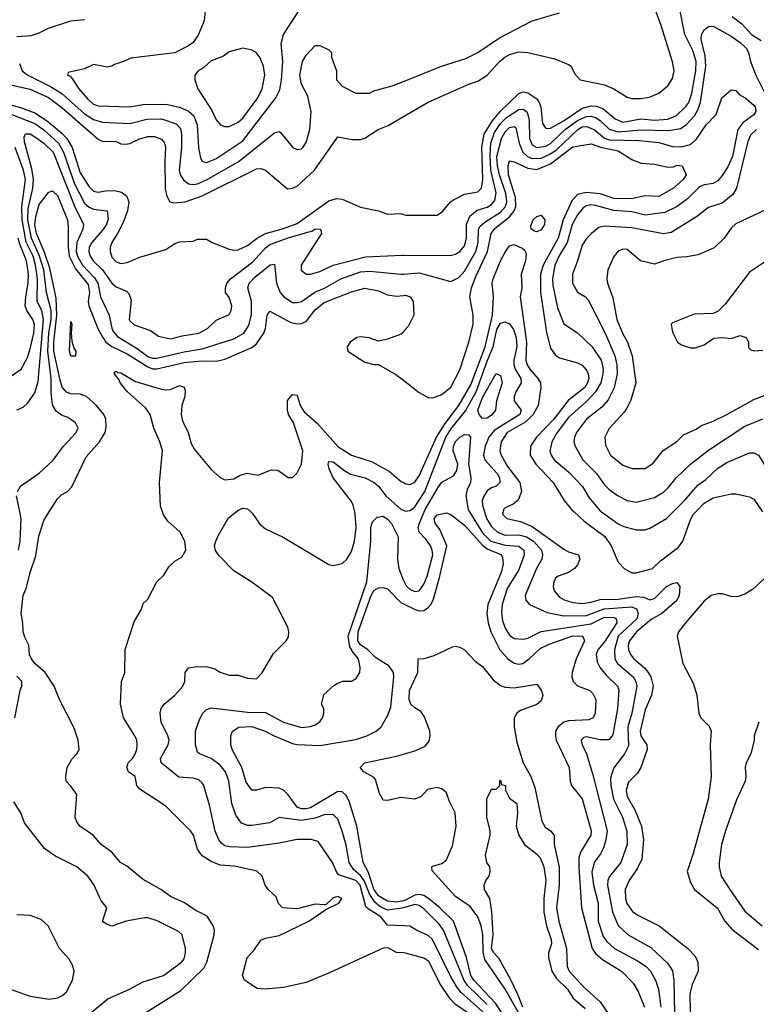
# Model space of a CAD drawing. Header units: inches. Extents: x 1793402 to 1900366, y 320852 to 470679.
# Tile 562 of 604: x 1868303 to 1871561, y 427823 to 432175. Entities that reach past the tile are written whole.
import ezdxf

# ---------------------------------------------------------------- set-up
doc = ezdxf.new("R2010")
doc.units = ezdxf.units.IN
doc.header["$MEASUREMENT"] = 0
for name, color, linetype in [('B8462', 7, 'Continuous'), ('B8463', 7, 'Continuous'), ('B8472', 7, 'Continuous'), ('B8473', 7, 'Continuous')]:
    doc.layers.add(name, color=color, linetype=linetype)

msp = doc.modelspace()

# ---------------------------------------------------------------- linework, layer by layer
at = {"layer": 'B8462', "color": 4}
for points, elevation in [([(1868298.3, 429830), (1868305.1, 429870), (1868309.6, 429969.6), (1868303.4, 430000)], 348), ([(1868850, 427778.8), (1869015.6, 427884.4), (1869117, 427983), (1869131.5, 428010), (1869162.7, 428130), (1869164, 428150), (1869159, 428170), (1869131.9, 428211.9), (1869078.9, 428238.9), (1869031.5, 428271.5), (1868970, 428299.3), (1868930, 428329.2), (1868850, 428374), (1868775.5, 428435.5), (1868748.7, 428450), (1868710, 428495.3), (1868664, 428530), (1868630, 428569), (1868568.7, 428610), (1868555.3, 428630), (1868548.7, 428650), (1868555.3, 428750), (1868530, 428788), (1868508.7, 428810), (1868508, 428830), (1868512.7, 428870), (1868533.4, 428906.6), (1868556, 428930), (1868566, 428950), (1868562, 428990), (1868543.9, 429043.9), (1868479.3, 429170), (1868456, 429230), (1868416, 429290), (1868369.7, 429329.7), (1868355.1, 429350), (1868347, 429370), (1868344, 429410), (1868325.6, 429445.6), (1868319, 429470), (1868317.2, 429510), (1868309.2, 429550), (1868319.3, 429630), (1868334, 429666), (1868350, 429732), (1868374.8, 429805.2), (1868387.5, 429892.5), (1868410, 429962), (1868433.8, 430000)], 344), ([(1870000, 428050.1), (1869970, 428052.3), (1869932.5, 428072.5), (1869910, 428071.1), (1869676.5, 427963.5), (1869570, 427919.8), (1869470, 427897), (1869389.4, 427889.4), (1869353.2, 427893.2), (1869298, 427930), (1869289, 427950), (1869309.2, 428030), (1869338.9, 428061.1), (1869370, 428106), (1869390, 428114.8), (1869450, 428127.3), (1869582, 428190), (1869657.2, 428242.8), (1869715.3, 428270), (1869728, 428290), (1869710, 428299), (1869690, 428293.2), (1869656.9, 428263.1), (1869650, 428262), (1869610, 428265.2), (1869530, 428245.2), (1869466, 428250), (1869448.4, 428268.4), (1869438, 428298), (1869402, 428330), (1869389.4, 428349.4), (1869375.3, 428390), (1869352.1, 428412.1), (1869253.1, 428433.1), (1869190, 428438.4), (1869150, 428454), (1869110, 428479.3), (1869090, 428508.7), (1869072.3, 428570), (1869059, 428590), (1868950, 428699), (1868834.2, 428774.2), (1868821.2, 428790), (1868813.2, 428830), (1868784, 428850), (1868777.2, 428870), (1868782.7, 428890), (1868802.7, 428910), (1868813.2, 428930), (1868821.2, 428950), (1868822.7, 428970), (1868821.2, 428990), (1868812.7, 429010), (1868762.7, 429090), (1868749.2, 429150), (1868754, 429250), (1868768.7, 429290), (1868769.1, 429390.9), (1868810, 429514), (1868842, 429570), (1868850, 429594), (1868870, 429614), (1868909.1, 429690.9), (1868940.4, 429719.6), (1868963.1, 429756.9), (1868990, 429782), (1869020.4, 429799.6), (1869038, 429830), (1869034, 429870), (1869012.7, 429910), (1868958, 429958), (1868938, 429990), (1868934.4, 430000)], 336), ([(1870000, 428170.1), (1869930, 428172.7), (1869900.5, 428210), (1869844.7, 428244.7), (1869834.6, 428254.6), (1869808.7, 428350), (1869790, 428369.8), (1869715.1, 428395.1), (1869705.8, 428405.8), (1869687, 428450), (1869622.7, 428542.7), (1869592.1, 428552.1), (1869530, 428552), (1869450, 428535.8), (1869310, 428516.2), (1869230, 428518.4), (1869210, 428523.7), (1869195.3, 428535.3), (1869183.7, 428550), (1869167.7, 428587.7), (1869142.9, 428702.9), (1869117.2, 428790), (1869110, 428802), (1869094.8, 428814.8), (1869070, 428822.7), (1869007.2, 428827.2), (1868929, 428890), (1868926, 428910), (1868959.3, 428970), (1868964, 428990), (1868959, 429010), (1868929, 429070), (1868924, 429110), (1868929, 429130), (1868942, 429150), (1868988.7, 429190), (1869024, 429230), (1869033.2, 429250), (1869035.3, 429290), (1869049.1, 429310.9), (1869090, 429316), (1869134.4, 429314.4), (1869166.4, 429306.4), (1869190, 429291.3), (1869230, 429278), (1869270, 429278), (1869310, 429264.7), (1869350, 429262), (1869373.6, 429286.4), (1869426.3, 429373.7), (1869482, 429430), (1869492.5, 429447.5), (1869494, 429470), (1869489, 429490), (1869421.2, 429621.2), (1869330, 429689.5), (1869250, 429738.4), (1869184.8, 429804.8), (1869168.7, 429828.7), (1869165.4, 429850), (1869171, 429870), (1869182.5, 429897.5), (1869226.9, 429973.1), (1869260.7, 430000)], 332), ([(1870000, 428249.6), (1869992.5, 428247.5), (1869930, 428239.8), (1869896, 428256), (1869873.9, 428273.9), (1869850, 428311.1), (1869826.8, 428370), (1869810, 428392.3), (1869779.6, 428419.6), (1869759.7, 428450), (1869746.7, 428526.7), (1869730, 428588.7), (1869710, 428642), (1869690, 428662.7), (1869650, 428660.7), (1869610, 428645.6), (1869550, 428635.4), (1869450, 428649), (1869410, 428625.2), (1869330, 428612.7), (1869310, 428612.7), (1869283.9, 428623.9), (1869259.1, 428659.1), (1869242, 428710), (1869227.8, 428810), (1869213.6, 428850), (1869190, 428879.5), (1869150, 428909.4), (1869098, 428930), (1869090, 428938), (1869081.2, 428970), (1869081.2, 429030), (1869098, 429082), (1869113.2, 429110), (1869130, 429126.8), (1869150, 429134), (1869310, 429114.9), (1869390, 429113.4), (1869470, 429070.8), (1869550, 429047.3), (1869590, 429051.3), (1869610, 429058), (1869630, 429072), (1869642, 429090), (1869648, 429110), (1869648, 429130), (1869638, 429150), (1869648.9, 429191.1), (1869688, 429230), (1869710, 429242), (1869731.6, 429251.6), (1869770, 429252), (1869790, 429262), (1869808, 429290), (1869808.7, 429311.3), (1869800.9, 429350), (1869777.5, 429377.5), (1869763.5, 429403.5), (1869755.8, 429450), (1869838.3, 429690), (1869855.4, 429870), (1869856.4, 429930), (1869864.1, 429955.9), (1869883.8, 429976.2), (1869910, 429980.4), (1869930, 429968), (1869947.7, 429947.7), (1869976.4, 429890), (1869973.7, 429790), (1869980.3, 429750), (1869998.7, 429698.7), (1870000, 429696.1)], 328), ([(1869325, 430000), (1869333.1, 429993.1), (1869365.5, 429945.5), (1869390, 429924.9), (1869468.4, 429888.4), (1869670, 429767.3), (1869690, 429762.8), (1869730, 429771.3), (1869750, 429791.3), (1869770, 429824.7), (1869783.7, 429870), (1869791.6, 429930), (1869787.3, 429990), (1869785.1, 430000)], 332), ([(1870000, 428281), (1869970, 428275), (1869930, 428279.3), (1869890, 428302), (1869870, 428331.6), (1869845.1, 428405.1), (1869822.6, 428450), (1869794.7, 428610), (1869760.4, 428720.4), (1869746.7, 428746.7), (1869730, 428762), (1869710, 428763.6), (1869590, 428692), (1869570, 428686.4), (1869550, 428687.3), (1869530, 428695.1), (1869490, 428749.5), (1869470, 428769.5), (1869450, 428778.4), (1869390, 428782), (1869350, 428769.2), (1869330, 428769), (1869304.7, 428804.7), (1869285.1, 428870), (1869242.7, 428950), (1869237.2, 428970), (1869237.2, 429010), (1869244, 429030), (1869271.8, 429048.2), (1869330, 429051.7), (1869389.4, 429030.6), (1869429.1, 429009.1), (1869510, 428976.5), (1869530, 428971.6), (1869630, 428967.1), (1869790, 428993), (1869839, 429010), (1869879, 429030), (1869901.2, 429050), (1869930, 429098), (1869944, 429136), (1869958.3, 429270), (1869956.3, 429290), (1869937.3, 429317.3), (1869876.2, 429356.2), (1869842.4, 429390), (1869810, 429411.3), (1869798.8, 429430), (1869799.8, 429470), (1869858, 429630), (1869870, 429652.2), (1869890, 429663.7), (1869910, 429665.7), (1869930, 429660.3), (1869990, 429597.6), (1870000, 429592.8)], 324), ([(1868282, 429090), (1868305.2, 429210), (1868312.7, 429230), (1868312.3, 429250), (1868290, 429273.2)], 348), ([(1870000, 428735.9), (1869990, 428737.2), (1869930, 428723.7), (1869910, 428726), (1869894.2, 428754.2), (1869877.2, 428817.2), (1869867.5, 428827.5), (1869825.2, 428850), (1869809, 428870), (1869828.7, 428890), (1869970, 428920.4), (1870000, 428928.8)], 316), ([(1868610, 427778.8), (1868692.3, 427847.7), (1868789.4, 427890.6), (1868850, 427922.8), (1868939, 427950), (1869019, 428010), (1869030, 428024.7), (1869037.2, 428050), (1869037.2, 428070), (1869021.2, 428130), (1869004.8, 428144.8), (1868911.9, 428191.9), (1868870, 428205.2), (1868855.3, 428204.7), (1868774, 428190), (1868710, 428169), (1868690, 428175.3), (1868669.3, 428189.3), (1868688.7, 428250), (1868662.7, 428282.7), (1868633.2, 428350), (1868604, 428390), (1868555.3, 428430), (1868458.6, 428478.6), (1868412.3, 428512.3), (1868324.7, 428624.7), (1868308.7, 428670), (1868278, 428718)], 348), ([(1868250, 427894.8), (1868350, 427858.8), (1868433.6, 427846.4), (1868470, 427851.3), (1868490, 427861), (1868510, 427878), (1868537.2, 427930), (1868544, 427970), (1868536.5, 427996.5), (1868522, 428022), (1868479, 428070), (1868428.7, 428170), (1868397.5, 428197.5), (1868350, 428215.3), (1868290, 428219)], 352)]:
    msp.add_lwpolyline(points, dxfattribs=dict(at, elevation=elevation))
at = {"layer": 'B8463', "color": 4}
for points, elevation in [([(1869124.7, 432230), (1869118.8, 432170), (1869093.2, 432106.8), (1869070, 432074), (1869050, 432059.3), (1868990, 432029.5), (1868794, 432006), (1868762, 431990), (1868722, 431978), (1868710, 431969.3), (1868690, 431966), (1868630, 431978), (1868590, 431958), (1868518, 431942), (1868514, 431930), (1868526, 431926), (1868536, 431916), (1868564.9, 431870), (1868604, 431824), (1868630, 431802.4), (1868650, 431794), (1868789.6, 431790.4), (1868850, 431800.3), (1868950, 431801.3), (1869010, 431788.4), (1869050, 431770.5), (1869072.7, 431750), (1869088.4, 431710), (1869093.4, 431610), (1869103, 431563), (1869110.7, 431550.7), (1869130, 431544), (1869170, 431560.5), (1869290, 431640.5), (1869436.2, 431830), (1869454, 431866), (1869461.3, 431910), (1869466.3, 431990), (1869459.5, 432070), (1869469.4, 432110), (1869590, 432296)], 372), ([(1868290, 432100.5), (1868353.8, 432106.2), (1868390, 432117.3), (1868430, 432137.3), (1868529.5, 432170.5), (1868590, 432176)], 372), ([(1868302, 431982), (1868314.8, 431950), (1868338.8, 431930), (1868439.7, 431879.7), (1868489.2, 431849.2), (1868590, 431759.5), (1868630, 431734.9), (1868670, 431723.1), (1868790, 431717), (1868864.9, 431735.1), (1868930, 431737), (1868995.6, 431715.6), (1869014.4, 431694.4), (1869019.5, 431670), (1869018.9, 431610), (1869008.7, 431510), (1869013, 431490), (1869027, 431467), (1869050, 431450.5), (1869070, 431446.7), (1869090, 431450.3), (1869130, 431467.2), (1869270, 431546.7), (1869430, 431676), (1869450, 431681), (1869456.8, 431676.8), (1869511.1, 431611.1), (1869530, 431602), (1869550, 431604.7), (1869555.3, 431610), (1869570, 431632), (1869586, 431690), (1869592.5, 431767.5), (1869577.5, 431837.5), (1869549.3, 431890), (1869542.7, 431930), (1869554, 431990), (1869570, 432018), (1869610, 432062), (1869630, 432062), (1869670, 432042), (1869682, 432030), (1869682, 432010), (1869704.7, 431950), (1869704.7, 431910), (1869730, 431882), (1869790, 431851.3), (1869850, 431851.3), (1869870, 431861), (1869950, 431882.8), (1870000, 431902.8)], 368), ([(1868250, 431890.4), (1868350, 431867.7), (1868430.9, 431830.9), (1868490, 431787.4), (1868650, 431646.8), (1868670, 431638.8), (1868730, 431637.3), (1868750, 431627.3), (1868770, 431624.9), (1868790, 431628), (1868830, 431648), (1868870, 431659.3), (1868898.8, 431658.8), (1868930, 431646.8), (1868944, 431630), (1868947.7, 431610), (1868944.4, 431550), (1868947, 431427), (1868954.6, 431394.6), (1868966.8, 431370), (1868985.5, 431365.5), (1869035.3, 431370), (1869110, 431396.5), (1869350, 431515.5), (1869370, 431517.3), (1869390, 431510.8), (1869488, 431428), (1869510, 431430.7), (1869530, 431439.1), (1869607, 431510), (1869710, 431658), (1869773.6, 431646.4), (1869810, 431646), (1869830, 431651.3), (1869888, 431690), (1869932.1, 431707.9), (1870000, 431747.1)], 364), ([(1868225.5, 431810), (1868307, 431787), (1868370, 431763.2), (1868426.4, 431726.4), (1868490, 431673.1), (1868511.6, 431650), (1868535.2, 431610), (1868570, 431498), (1868610, 431436.3), (1868630, 431418), (1868650, 431413), (1868690, 431420.5), (1868730, 431419.1), (1868752.8, 431412.8), (1868776.1, 431396.1), (1868786, 431370), (1868780.4, 431330), (1868760.5, 431279.5), (1868736.4, 431230), (1868710.4, 431190), (1868703.8, 431170), (1868703, 431150), (1868710, 431126), (1868730, 431104.9), (1868750, 431098), (1868778.3, 431101.7), (1868833.8, 431126.2), (1868950, 431159.1), (1868990, 431186.8), (1869010, 431194), (1869070, 431196), (1869090, 431204.7), (1869130, 431204.7), (1869154, 431190), (1869230, 431161), (1869250, 431156), (1869270, 431158.8), (1869310, 431177.3), (1869352.7, 431210), (1869389.8, 431230.2), (1869470, 431251.7), (1869530, 431274.3), (1869670, 431374), (1869704.9, 431384.9), (1869730, 431382), (1869810, 431347.3), (1869890.5, 431330.5), (1869930, 431316), (1869990, 431318), (1870000, 431315)], 356), ([(1868234.8, 431770), (1868370, 431716.9), (1868410, 431688.9), (1868474.3, 431630), (1868496.5, 431590), (1868546.2, 431450), (1868590, 431364.4), (1868610, 431346.7), (1868630, 431337.6), (1868690.7, 431330), (1868694.9, 431294.9), (1868686.4, 431270), (1868670, 431244.5), (1868621.6, 431190), (1868610.4, 431170), (1868608.5, 431150), (1868614.4, 431130), (1868628.4, 431110), (1868669.2, 431069.2), (1868710, 431010.6), (1868730, 430994), (1868776, 430976), (1868785.4, 430965.4), (1868796, 430936), (1868786.8, 430850), (1868790, 430844.7), (1868810, 430826), (1868882, 430802), (1868916.9, 430776.9), (1868970, 430764), (1869022, 430778), (1869095.3, 430790), (1869134, 430810), (1869172.7, 430847.3), (1869230, 430872), (1869239, 430890), (1869241.2, 430910), (1869230, 430948), (1869214, 430970), (1869213.2, 430990), (1869219.3, 431010), (1869235.1, 431030), (1869334.4, 431105.6), (1869390, 431167), (1869410, 431181.7), (1869490, 431211.4), (1869597.5, 431242.5), (1869610, 431250.6), (1869634, 431250), (1869638, 431230), (1869547.7, 431090), (1869547.7, 431067.7), (1869570, 431051), (1869590, 431050.8), (1869630, 431062), (1869690, 431090.8), (1869833.1, 431126.9), (1869994.6, 431134.6), (1870000, 431134.6)], 352), ([(1868293.2, 430090), (1868306.6, 430113.4), (1868390, 430170.8), (1868451.7, 430228.3), (1868497.2, 430290), (1868553.2, 430350), (1868561.2, 430370), (1868550, 430394), (1868516.6, 430416.6), (1868487.5, 430427.5), (1868464.7, 430444.7), (1868449.7, 430469.7), (1868446.5, 430486.5), (1868442, 430530), (1868443.1, 430590), (1868428.2, 430710), (1868431.8, 430790), (1868442, 430850), (1868441.8, 430890), (1868422.4, 430970), (1868409.8, 431070.2), (1868390, 431135.1), (1868356.1, 431210), (1868339.9, 431290), (1868340.7, 431339.3), (1868361.8, 431430), (1868364.1, 431470), (1868356.8, 431516.8), (1868325.1, 431634.9), (1868323.7, 431656.3), (1868329.5, 431670.5), (1868350, 431670.4), (1868370, 431658), (1868410, 431630.3), (1868451.5, 431590), (1868547.8, 431347.8), (1868586, 431270), (1868582.4, 431250), (1868556.5, 431190), (1868553.6, 431150), (1868558.6, 431130), (1868581.5, 431090), (1868634.2, 431034.2), (1868649, 431010), (1868660.3, 430950), (1868698.7, 430870), (1868710, 430811.3), (1868716.9, 430796.9), (1868735.6, 430775.6), (1868822.6, 430722.6), (1868870, 430686.5), (1868890, 430679), (1868910, 430679), (1869030, 430707.6), (1869110, 430721.1), (1869250, 430764.9), (1869295.1, 430790), (1869317.1, 430822.9), (1869327.9, 430872.1), (1869327.8, 430930), (1869311.6, 430990), (1869317.6, 431010), (1869343, 431037), (1869411.3, 431091.3), (1869430, 431094), (1869438.4, 431010), (1869455.5, 430970), (1869470.7, 430950), (1869510, 430925.5), (1869530, 430924.9), (1869550, 430930.4), (1869608.7, 430971.3), (1869651.8, 430988.2), (1869722.7, 431030), (1869810, 431060.3), (1869850, 431063.1), (1869990, 431050.4), (1870000, 431051.1)], 348), ([(1868290, 430451.3), (1868318, 430462), (1868338.6, 430481.4), (1868370, 430526), (1868384.4, 430575.6), (1868408.8, 430850), (1868401.7, 430890), (1868381.1, 430930), (1868382.2, 431030), (1868373.8, 431090), (1868362.3, 431130), (1868332.2, 431192.2), (1868313.7, 431290), (1868312.5, 431347.5), (1868328.9, 431468.9), (1868320.7, 431510), (1868283.8, 431610)], 352), ([(1868433.8, 430000), (1868470, 430058), (1868490, 430076), (1868515.3, 430090), (1868534, 430110), (1868596.6, 430243.4), (1868656, 430310), (1868680.9, 430350), (1868686.3, 430373.7), (1868683.7, 430410), (1868675.1, 430430), (1868642.7, 430470), (1868599, 430510), (1868570, 430519.6), (1868530, 430521.3), (1868510, 430529.6), (1868491.6, 430551.6), (1868482.1, 430582.1), (1868454.7, 430710), (1868453.5, 430750), (1868468.1, 430870), (1868464.4, 430944.4), (1868436.4, 431076.4), (1868412, 431150), (1868377.3, 431230), (1868370.9, 431269.1), (1868375.1, 431304.9), (1868390, 431358.8), (1868430, 431412), (1868443.1, 431416.9), (1868450, 431418), (1868470, 431398), (1868514, 431290), (1868518, 431258), (1868517.1, 431170), (1868522.2, 431130), (1868550, 431074.3), (1868605.5, 431005.5), (1868611.3, 430970), (1868606.2, 430930), (1868609.2, 430910), (1868648.8, 430810), (1868670.3, 430770), (1868684.2, 430750), (1868710, 430731.4), (1868778.8, 430698.8), (1868870, 430640.7), (1868890, 430632.4), (1868910, 430631.4), (1869030, 430660.2), (1869106.7, 430666.7), (1869173.8, 430666.2), (1869210, 430674.4), (1869330, 430726), (1869350, 430742), (1869382.4, 430790), (1869389.6, 430810), (1869398, 430870), (1869410, 430886.8), (1869499, 430839), (1869530, 430830.5), (1869550, 430833), (1869570, 430842), (1869610, 430892.7), (1869650, 430924.9), (1869770, 430972.7), (1869830, 430988), (1869890, 430976.3), (1869930, 430959.1), (1869970, 430954), (1870000, 430956.5)], 344), ([(1868210, 430563), (1868310, 430630.8), (1868337.5, 430682.5), (1868350, 430721), (1868366.4, 430790), (1868368.4, 430828.4), (1868362, 430850), (1868334.7, 430890), (1868327.3, 430910), (1868329.8, 430949.8), (1868341.4, 431010), (1868342.2, 431050), (1868332.8, 431110), (1868303.2, 431183.2), (1868296.8, 431210)], 356), ([(1870000, 430796.6), (1869990, 430786), (1869930, 430762.7), (1869890, 430754), (1869848.9, 430768.9), (1869810, 430773.2), (1869794, 430770), (1869764.7, 430750), (1869752, 430730), (1869754, 430710), (1869830, 430661), (1869870, 430651.3), (1869890, 430651.3), (1869967.1, 430607.1), (1870000, 430581.4)], 344), ([(1868934.4, 430000), (1868925.4, 430025.4), (1868922, 430130), (1868934.5, 430270), (1868923.5, 430310), (1868896.3, 430370), (1868879.7, 430430), (1868860.3, 430460.3), (1868779.5, 430530), (1868747, 430570), (1868743.2, 430583.2), (1868722, 430610), (1868722, 430618), (1868730, 430622), (1868736, 430616), (1868750, 430614), (1868815.5, 430575.5), (1868924.2, 430544.2), (1868950, 430538.9), (1868970, 430540.3), (1869010, 430558.4), (1869030, 430550.8), (1869034.4, 430534.4), (1869032.9, 430510), (1869020.3, 430470), (1869017.6, 430430), (1869022.6, 430402.6), (1869048.2, 430350), (1869061.7, 430301.7), (1869075.8, 430275.8), (1869150, 430187.3), (1869190, 430151), (1869210, 430141), (1869250, 430146), (1869278, 430162), (1869309.1, 430170.9), (1869358, 430162), (1869414.6, 430185.4), (1869444.7, 430184.7), (1869490, 430152), (1869510, 430152), (1869530, 430172), (1869549.3, 430210.7), (1869556, 430270), (1869513.4, 430393.4), (1869492.3, 430430), (1869487.6, 430450), (1869487.3, 430492.7), (1869510, 430518.8), (1869530, 430516), (1869544, 430470), (1869561.3, 430441.3), (1869620.7, 430390), (1869710, 430288.2), (1869770, 430250.7), (1869861.3, 430221.3), (1869938.7, 430178.7), (1869990, 430134), (1870000, 430129)], 336), ([(1869785.1, 430000), (1869778.4, 430030), (1869770, 430045.2), (1869689.6, 430150), (1869672, 430190), (1869667, 430210), (1869670, 430222), (1869690, 430220.5), (1869740.5, 430180.5), (1869766.4, 430166.4), (1869831.3, 430150), (1869870.8, 430130), (1869891.9, 430111.9), (1869923, 430070), (1869990, 430010.5), (1870000, 430006.7)], 332), ([(1868303.4, 430000), (1868289.2, 430070)], 348), ([(1869260.7, 430000), (1869270, 430007.4), (1869290, 430015.8), (1869310, 430012.7), (1869325, 430000)], 332)]:
    msp.add_lwpolyline(points, dxfattribs=dict(at, elevation=elevation))
for points, elevation in [([(1869290, 432049), (1869230, 432033.2), (1869205.2, 432014.8), (1869150, 431993.2), (1869116.8, 431963.2), (1869092, 431950), (1869078, 431930), (1869078, 431910), (1869091, 431870), (1869153.5, 431773.5), (1869172.7, 431732.7), (1869190.6, 431710.6), (1869210, 431702.8), (1869230, 431704), (1869270, 431722), (1869290, 431740.5), (1869356.2, 431830), (1869376.2, 431870), (1869387, 431930), (1869380.9, 431970), (1869366.8, 432006.8), (1869348.7, 432030), (1869330, 432041.2)], 376), ([(1868550, 430688), (1868530, 430688.7), (1868523.7, 430710), (1868530, 430842), (1868534, 430830), (1868530.6, 430790), (1868534, 430754), (1868542.8, 430722.8), (1868551, 430710)], 336)]:
    msp.add_lwpolyline(points, close=True, dxfattribs=dict(at, elevation=elevation))
at = {"layer": 'B8472', "color": 4}
for points, elevation in [([(1870000, 429696.1), (1870012.3, 429672.3), (1870030, 429656.3), (1870050, 429648.2), (1870070, 429650.7), (1870090, 429680.7), (1870105.1, 429714.9), (1870129.7, 429810), (1870128, 429830), (1870119.6, 429850), (1870099.2, 429879.2), (1870069.5, 429910), (1870065.6, 429930), (1870071.1, 429950), (1870092.2, 430000)], 328), ([(1870000, 429592.8), (1870052.1, 429567.9), (1870070, 429562.4), (1870090, 429563.8), (1870106.6, 429573.4), (1870122, 429590), (1870131.5, 429610), (1870159.7, 429710), (1870191.5, 429850), (1870161.7, 429921.7), (1870140.9, 429950), (1870136, 429970), (1870150, 429986.8), (1870190, 429994.8), (1870210, 429987.7), (1870270, 429941.3), (1870350.8, 429850.8), (1870370, 429835.8), (1870431.2, 429811.2), (1870438.9, 429798.9), (1870441.3, 429770), (1870432.4, 429732.4), (1870373.4, 429590), (1870368.9, 429550), (1870374.6, 429510), (1870387, 429470), (1870427.2, 429390), (1870461.6, 429350), (1870490, 429330.4), (1870510, 429326), (1870528.7, 429330), (1870556.9, 429350), (1870604.7, 429395.3), (1870644.9, 429415.1), (1870750, 429451.3), (1870790, 429450.4), (1870798.7, 429438.7), (1870801.6, 429430), (1870764.6, 429350), (1870746.4, 429290), (1870745.5, 429270), (1870750.8, 429250), (1870770, 429230.8), (1870824.7, 429210), (1870837.6, 429197.6), (1870850.4, 429170), (1870847.7, 429110), (1870838.8, 429090), (1870819.5, 429080.5), (1870730, 429075.4), (1870710, 429069.6), (1870684.9, 429050), (1870673.4, 429030), (1870673, 429010), (1870676.3, 428990), (1870733, 428870), (1870737.3, 428810), (1870744, 428790), (1870790, 428731.3), (1870830.3, 428590), (1870828.5, 428570), (1870784, 428496), (1870776.5, 428470), (1870775.2, 428430), (1870787, 428250), (1870834.4, 428070), (1870850, 428048), (1870881.2, 428021.2), (1870964.9, 427970), (1871016.2, 427916.2), (1871038.9, 427878.9), (1871066.7, 427810)], 324), ([(1870292.9, 430000), (1870350, 429906.7), (1870386.7, 429870), (1870450, 429853.2), (1870510, 429848), (1870532.7, 429830), (1870534.9, 429810), (1870510, 429744), (1870458.7, 429661.3), (1870436.5, 429590), (1870433.8, 429553.8), (1870439, 429519), (1870450, 429486), (1870470, 429454.8), (1870490, 429440.7), (1870530, 429437.3), (1870550, 429442), (1870610, 429470.4), (1870830, 429505.5), (1870890, 429534.4), (1870932.3, 429532.3), (1870938.8, 429530), (1870942, 429522), (1870943.8, 429510), (1870890, 429425.1), (1870860.5, 429390), (1870853, 429370), (1870856.7, 429336.7), (1870870.5, 429310), (1870897.2, 429277.2), (1870947.3, 429230), (1870952.3, 429212.3), (1870946.4, 429130), (1870926.4, 429013.6), (1870908.1, 428991.9), (1870870, 428991.6), (1870810, 429006), (1870798, 429002), (1870786.8, 428990), (1870790.8, 428970), (1870810.4, 428930.4), (1870837.3, 428837.3), (1870900.5, 428590), (1870895.5, 428550), (1870885.1, 428514.9), (1870871.9, 428488.1), (1870843.8, 428450), (1870833.5, 428406.5), (1870840.3, 428350), (1870861.1, 428270), (1870862, 428190), (1870883.4, 428123.4), (1870899.9, 428099.9), (1870934, 428070), (1871035.1, 428015.1), (1871074, 427990), (1871093, 427970), (1871115.5, 427930), (1871128.2, 427890), (1871138.9, 427810)], 328), ([(1870358.9, 430000), (1870367.4, 429970), (1870390, 429934.4), (1870416.3, 429910), (1870450, 429897.4), (1870510, 429898.5), (1870544.9, 429890), (1870575.8, 429870), (1870610.4, 429830), (1870615.8, 429810), (1870612.2, 429790), (1870588.4, 429750), (1870538.8, 429630), (1870541, 429610), (1870558, 429590), (1870635.3, 429555.3), (1870710, 429540.8), (1870810, 429541.8), (1870888.2, 429571.8), (1871010, 429580.2), (1871031, 429571), (1871038.3, 429550), (1871032.4, 429527.6), (1870949.5, 429450.5), (1870933.1, 429390), (1870935.3, 429350), (1870946.4, 429330), (1871015.5, 429270), (1871028.2, 429250), (1871032.2, 429230), (1871010.3, 429110), (1870993.1, 429050), (1870995.1, 428964.9), (1870977.3, 428930), (1870930, 428869), (1870916.5, 428823.5), (1870916.9, 428790), (1870928.9, 428730), (1870968.5, 428650), (1870988.7, 428588.7), (1870990.3, 428529.7), (1870962, 428450), (1870912.1, 428387.9), (1870904.4, 428370), (1870903.1, 428350), (1870924.9, 428230), (1870950, 428170.8), (1870994.8, 428130), (1871094.4, 428074.4), (1871170, 428004), (1871190.4, 427970.4), (1871196.4, 427930), (1871201.1, 427710)], 332), ([(1870440.8, 430000), (1870438.8, 429990), (1870458, 429970), (1870517.6, 429957.6), (1870570, 429935.8), (1870710, 429834.4), (1870730, 429823), (1870774, 429810), (1870780.5, 429790), (1870770, 429766), (1870756.3, 429750), (1870730, 429732), (1870684.4, 429715.6), (1870673, 429707), (1870664.9, 429690), (1870662, 429670), (1870667.3, 429650), (1870690, 429622.8), (1870710.5, 429610.5), (1870750, 429599.3), (1870790, 429594.4), (1870830, 429600.3), (1870870, 429613.1), (1870950, 429613.8), (1871030, 429625.8), (1871063.4, 429623.4), (1871090, 429610.6), (1871110, 429617.3), (1871164.2, 429670), (1871190, 429683.7), (1871210, 429687.7), (1871222.4, 429670), (1871220.2, 429630), (1871210, 429608), (1871143, 429550), (1871096.4, 429523.6), (1871030.3, 429470), (1871000.4, 429430), (1870994.4, 429410), (1870995.8, 429390), (1871003.8, 429370), (1871019.3, 429350), (1871066.4, 429310), (1871083.1, 429290), (1871094.9, 429270), (1871105.3, 429230), (1871097.6, 429190), (1871070, 429124), (1871047.2, 429030), (1871050.4, 429010), (1871077.1, 428970), (1871078.4, 428950), (1871050.3, 428869.7), (1871035.1, 428844.9), (1870995.2, 428804.8), (1870985.5, 428770), (1870990, 428741), (1871023.1, 428683.1), (1871053.7, 428610), (1871062.6, 428550), (1871054.8, 428465.2), (1871035.6, 428424.4), (1870998.4, 428370), (1870980.4, 428330), (1870982.4, 428290), (1870988.9, 428268.9), (1871013.8, 428233.8), (1871037.3, 428217.3), (1871130.8, 428170), (1871257.3, 428070), (1871290, 428036), (1871302, 428010), (1871304, 427970), (1871277.1, 427910), (1871266.7, 427870), (1871268.7, 427790)], 336), ([(1870754.8, 430000), (1870799, 429959), (1870891.3, 429891.3), (1870919.3, 429850), (1870950, 429778), (1870976, 429750), (1871010, 429730.7), (1871030, 429730.6), (1871102, 429750), (1871137.2, 429782.8), (1871216.6, 429843.4), (1871235.1, 429870), (1871271.1, 429968.9), (1871282.9, 429990), (1871292.7, 430000)], 344), ([(1870876.8, 430000), (1870950, 429947.3), (1870975.2, 429935.2), (1871030, 429920.7), (1871070, 429920.7), (1871090, 429927.3), (1871164, 429970), (1871193.6, 430000)], 348), ([(1871595.5, 429704.5), (1871543.4, 429656.6), (1871510, 429636), (1871475.9, 429624.1), (1871450, 429625.2), (1871410, 429638), (1871390, 429638), (1871361, 429630), (1871330, 429605.2), (1871247.3, 429510), (1871216, 429470), (1871211.3, 429450), (1871236, 429330), (1871282, 429242), (1871298, 429190), (1871306.8, 429110), (1871314.8, 429090), (1871352.5, 429052.5), (1871360.7, 429030), (1871357.3, 428970), (1871360.7, 428830), (1871347.3, 428730), (1871282, 428490), (1871254.8, 428410), (1871270, 428362), (1871286.8, 428330), (1871388.5, 428248.5), (1871422, 428190), (1871453.8, 428153.8), (1871570, 428064.9)], 344), ([(1870000, 428928.8), (1870055.6, 428944.4), (1870096.1, 428963.9), (1870113.4, 428986.6), (1870118.7, 429010), (1870116.3, 429030), (1870093.6, 429093.6), (1870077.3, 429117.3), (1870050, 429133.6), (1870033.6, 429150), (1870025.3, 429170), (1870027.6, 429210), (1870064.5, 429290), (1870066, 429350), (1870091.6, 429351.6), (1870135.5, 429364.5), (1870216.5, 429403.5), (1870230, 429406.8), (1870250, 429402), (1870270, 429390.6), (1870318.7, 429338.7), (1870350, 429316.4), (1870396.9, 429256.9), (1870430, 429232.4), (1870450, 429225.3), (1870490, 429222.6), (1870590, 429238.8), (1870610, 429211.3), (1870616.3, 429190), (1870610, 429165.2), (1870590, 429147.6), (1870517.7, 429122.3), (1870502, 429110), (1870490.4, 429090), (1870490.3, 429050), (1870502, 428982), (1870530.3, 428890.3), (1870563, 428830), (1870581.4, 428781.4), (1870612.4, 428632.4), (1870626.7, 428606.7), (1870650.8, 428590), (1870667.3, 428570), (1870666.4, 428530), (1870689, 428429), (1870689.1, 428350), (1870677.7, 428250), (1870687.6, 428190), (1870721.7, 428070), (1870724.4, 427990), (1870732.7, 427970), (1870750.4, 427950), (1870798.5, 427898.5), (1870870, 427833.4), (1870928.2, 427750)], 316), ([(1871571.3, 429070), (1871551.3, 429010), (1871551.3, 428990), (1871536, 428930), (1871516, 428890), (1871511, 428870), (1871514.8, 428830), (1871510.8, 428810), (1871473.2, 428726.8), (1871424, 428590), (1871407.3, 428530), (1871396, 428450), (1871396, 428430), (1871406, 428390), (1871444, 428330), (1871510, 428234.8), (1871586.8, 428170)], 348), ([(1870528.1, 427810), (1870506.6, 427866.6), (1870473.6, 427933.6), (1870423.7, 428023.7), (1870399.6, 428050), (1870389, 428069), (1870397.4, 428130), (1870391.7, 428231.7), (1870382.7, 428290), (1870359.3, 428330), (1870357.2, 428350), (1870364, 428370), (1870379, 428390), (1870384, 428410), (1870382, 428430), (1870369, 428450), (1870362.7, 428482.7), (1870383.7, 428570), (1870383.7, 428590), (1870369.5, 428650), (1870369.3, 428730.7), (1870390, 428774), (1870410, 428774), (1870426, 428790), (1870426, 428810), (1870430, 428814), (1870434, 428794), (1870451.3, 428790), (1870452, 428770), (1870470, 428734), (1870502, 428710), (1870504.7, 428670), (1870498.8, 428610), (1870510.5, 428570.5), (1870536, 428530), (1870590, 428487.3), (1870604.9, 428470), (1870621.6, 428430), (1870630.4, 428370), (1870621.3, 428290), (1870621.6, 428230), (1870632.2, 428170), (1870653.7, 428110), (1870654.4, 428090), (1870642, 428050), (1870641.6, 428030), (1870655.8, 427970), (1870676.5, 427936.5), (1870726, 427890), (1870750.4, 427850), (1870804.2, 427804.2)], 312), ([(1870517.8, 427770), (1870449.9, 427889.9), (1870360.6, 428020.6), (1870352.9, 428052.9), (1870350.8, 428130.8), (1870344, 428170), (1870329.7, 428210), (1870295.3, 428255.3), (1870230, 428299.7), (1870127.3, 428412.7), (1870126, 428430), (1870130, 428434), (1870170, 428444.7), (1870190, 428462), (1870216.5, 428523.5), (1870234, 428610), (1870228.7, 428670), (1870202, 428722), (1870190, 428758), (1870170, 428775.3), (1870150, 428782), (1870107.1, 428772.9), (1870078.8, 428741.2), (1870050.9, 428729.1), (1870000, 428735.9)], 316), ([(1870443.8, 427770), (1870407.5, 427827.5), (1870312.3, 427930), (1870298.8, 427950), (1870279.8, 428030), (1870221.3, 428190), (1870160.5, 428250), (1870111.4, 428291.4), (1870090, 428303.5), (1870070, 428308.6), (1870050, 428305.3), (1870010, 428282.9), (1870000, 428281)], 324), ([(1870370, 427822.3), (1870285.2, 427905.2), (1870268.5, 427928.5), (1870177.4, 428150), (1870157.6, 428177.6), (1870090, 428245.6), (1870070, 428259.7), (1870050, 428263.5), (1870000, 428249.6)], 328), ([(1870352, 427790), (1870255.8, 427875.8), (1870237.8, 427897.8), (1870207.7, 427947.7), (1870129.3, 428110), (1870110, 428126.6), (1870058, 428150), (1870029, 428169), (1870000, 428170.1)], 332), ([(1870000, 426666.8), (1870094.7, 426725.3), (1870234.7, 426850), (1870349.6, 426890), (1870361.3, 426910), (1870367.3, 426952.7), (1870356.4, 427070), (1870327.6, 427170), (1870315.2, 427235.2), (1870319.3, 427350), (1870364.7, 427490), (1870359.8, 427610), (1870348.5, 427688.5), (1870330, 427739.3), (1870310, 427767), (1870230, 427821.6), (1870206.5, 427846.5), (1870164.7, 427910), (1870112.1, 428012.1), (1870090, 428027), (1870010, 428049.4), (1870000, 428050.1)], 336)]:
    msp.add_lwpolyline(points, dxfattribs=dict(at, elevation=elevation))
at = {"layer": 'B8473', "color": 4}
for points, elevation in [([(1870000, 431315), (1870011.6, 431311.6), (1870150, 431312), (1870172.9, 431327.1), (1870208.7, 431370), (1870221.5, 431378.5), (1870270, 431404), (1870330, 431414.8), (1870345.2, 431430), (1870351.1, 431468.9), (1870347.6, 431612.4), (1870357.6, 431670), (1870392.7, 431727.3), (1870429.2, 431770.8), (1870510, 431848.7), (1870530, 431856.5), (1870550, 431852), (1870590, 431826), (1870601.1, 431810), (1870607.4, 431790), (1870615.8, 431715.8), (1870630, 431694), (1870650, 431695.5), (1870711.5, 431730), (1870790, 431783.6), (1870830, 431794.7), (1870853.1, 431793.1), (1870882.6, 431782.6), (1870937, 431737), (1870970, 431722.7), (1871050, 431737.6), (1871110, 431731.4), (1871170, 431736), (1871207.7, 431752.3), (1871248.9, 431791.1), (1871261.7, 431810), (1871275.6, 431850), (1871292.9, 431950), (1871294.6, 431990), (1871280.1, 432039.9), (1871244.4, 432110), (1871205.3, 432310)], 356), ([(1870000, 431747.1), (1870110, 431810.8), (1870290, 431890.7), (1870330, 431904), (1870370, 431930.7), (1870427.2, 431992.8), (1870449.3, 432010), (1870470, 432021.6), (1870510, 432033), (1870550.7, 432030.7), (1870670, 432002), (1870730, 431978), (1870742, 431970), (1870756.9, 431936.9), (1870782, 431910), (1870890, 431887.2), (1870930.2, 431870.2), (1870990, 431832.2), (1871010, 431827.2), (1871050, 431827), (1871087.7, 431832.3), (1871130, 431850.4), (1871170, 431883), (1871190, 431916), (1871196.9, 431950), (1871190, 431988.7), (1871140.5, 432150), (1871102.9, 432250)], 364), ([(1870000, 431902.8), (1870168, 431970), (1870275.9, 432004.1), (1870330, 432030.7), (1870424.9, 432095.1), (1870570, 432170.7), (1870690, 432206)], 368), ([(1871454, 432190), (1871497.3, 432157.3), (1871539.1, 432110), (1871582.9, 432082.9)], 356), ([(1870000, 431134.6), (1870206.8, 431133.2), (1870230, 431139.1), (1870250, 431150.7), (1870270, 431176), (1870279.7, 431210), (1870279.7, 431270), (1870293.5, 431306.5), (1870326, 431334), (1870370, 431347.2), (1870390, 431358.4), (1870404.4, 431375.6), (1870410.9, 431410), (1870386.5, 431510), (1870383.1, 431576.9), (1870387, 431630), (1870403.3, 431676.7), (1870430, 431716), (1870456.6, 431743.4), (1870510, 431778.7), (1870530, 431779.3), (1870547.1, 431767.1), (1870556.9, 431730), (1870557.4, 431650), (1870570, 431621.6), (1870590.3, 431610.3), (1870630, 431615.6), (1870650, 431627.7), (1870715.4, 431690), (1870770, 431730.2), (1870810, 431747.1), (1870830, 431748.9), (1870850, 431743.1), (1870870, 431730.3), (1870910, 431691.8), (1870950, 431679.7), (1871050, 431688), (1871174.6, 431685.4), (1871226.1, 431693.9), (1871250, 431710.4), (1871287.6, 431750), (1871302.9, 431777.1), (1871313.5, 431810), (1871337.7, 431970), (1871335.1, 432015.1), (1871316.2, 432090), (1871318, 432110), (1871329.5, 432130.5), (1871350, 432146), (1871370, 432146.8), (1871450, 432103), (1871490, 432074.4), (1871515.5, 432050), (1871526, 432030), (1871534.9, 431990), (1871558.4, 431930), (1871599, 431850)], 352), ([(1870000, 431051.1), (1870070, 431055.8), (1870210, 431018.8), (1870244.8, 431035.2), (1870270, 431064), (1870321.1, 431150), (1870331, 431190), (1870332.6, 431247.4), (1870338.8, 431261.2), (1870359.6, 431280.4), (1870430, 431324.9), (1870451, 431350), (1870456.8, 431370), (1870453.1, 431406.9), (1870425, 431490), (1870415.9, 431530), (1870413.5, 431570), (1870434, 431650), (1870450, 431680.4), (1870470, 431699.5), (1870490, 431703.8), (1870497.1, 431697.1), (1870512.6, 431630), (1870528.9, 431590), (1870548.4, 431570), (1870570, 431562), (1870610, 431563.9), (1870650, 431581.8), (1870678.1, 431601.9), (1870771.6, 431690), (1870790, 431701.5), (1870810, 431703.6), (1870843, 431690), (1870890, 431651.6), (1870910, 431644.7), (1871041.3, 431641.3), (1871130, 431632), (1871190, 431614.9), (1871230, 431612.7), (1871270, 431623), (1871294.6, 431645.4), (1871339.5, 431710), (1871383.2, 431756.8), (1871409, 431830), (1871450, 431864.7), (1871470, 431862), (1871484.5, 431844.5), (1871511.3, 431830), (1871550, 431798), (1871556, 431790), (1871558.8, 431770), (1871550, 431755.3), (1871501.1, 431718.9), (1871479.3, 431690), (1871456, 431570), (1871435.3, 431524.7), (1871410, 431486), (1871390, 431463.7), (1871370, 431452), (1871330, 431445.1), (1871310, 431436.2), (1871256.7, 431383.3), (1871210.8, 431350), (1871156.7, 431323.3), (1871070, 431311.8), (1871010, 431326.6), (1870930, 431332.4), (1870850, 431354.7), (1870830, 431356.3), (1870810, 431353.3), (1870795.8, 431344.2), (1870770, 431312.3), (1870746.3, 431270), (1870724, 431190), (1870690, 431134.5), (1870670.3, 431090), (1870659.5, 431030), (1870661.5, 431001.5), (1870682.3, 430902.3), (1870710, 430831.3), (1870770, 430791), (1870835.5, 430730), (1870874.4, 430670), (1870883.1, 430630), (1870882, 430610), (1870873.4, 430570), (1870850.2, 430529.8), (1870811.2, 430488.8), (1870730, 430417.6), (1870679.5, 430350), (1870657.1, 430310), (1870648.3, 430268.3), (1870653.4, 430250), (1870667.3, 430230), (1870730, 430176.3), (1870791.7, 430111.7), (1870821.4, 430061.4), (1870870, 430004.9), (1870876.8, 430000)], 348), ([(1871561.6, 431690), (1871535.2, 431664.8), (1871523.2, 431636.8), (1871473, 431430), (1871457, 431403), (1871410, 431364.5), (1871350, 431345.2), (1871296.7, 431303.3), (1871184.9, 431235.1), (1871150, 431229.4), (1871010, 431255.6), (1870890, 431262.7), (1870863.8, 431256.2), (1870831.3, 431230), (1870810, 431208.7), (1870790, 431178), (1870770.6, 431109.4), (1870747.3, 431050), (1870747.3, 431010), (1870770.6, 430970.6), (1870804.7, 430950), (1870816.7, 430936.7), (1870892.4, 430790), (1870935.3, 430690), (1870944.2, 430650), (1870945.7, 430610), (1870931.7, 430548.3), (1870905.1, 430494.9), (1870877.5, 430462.5), (1870810, 430409.4), (1870765.5, 430350), (1870756.3, 430330), (1870753.4, 430310), (1870759.1, 430290), (1870794, 430230), (1870853.4, 430170), (1870890, 430118.8), (1870910, 430098.8), (1870950, 430070.7), (1870990, 430050.7), (1871030, 430042), (1871110, 430064), (1871150, 430087.3), (1871170, 430104), (1871206, 430150), (1871269.2, 430210), (1871350, 430273), (1871510, 430378), (1871590, 430410.7)], 352), ([(1870000, 430581.4), (1870070, 430526.8), (1870110, 430506), (1870130, 430504), (1870170, 430518), (1870210, 430550.5), (1870250, 430628), (1870289.7, 430750), (1870308.2, 430830), (1870308, 430870), (1870294.3, 430950), (1870301.1, 430990), (1870319.8, 431040.2), (1870372, 431150), (1870388, 431230), (1870406.6, 431253.4), (1870470, 431304.2), (1870489.8, 431330), (1870496.8, 431350), (1870495.8, 431390), (1870465.6, 431490), (1870463.6, 431530), (1870470, 431551.3), (1870490, 431547.7), (1870550, 431519.6), (1870590, 431513.8), (1870650, 431538.6), (1870750, 431613.8), (1870830, 431627), (1870872, 431612), (1870950, 431595.8), (1871010, 431557.3), (1871050, 431541.6), (1871110, 431536.3), (1871170, 431523.7), (1871194.3, 431525.7), (1871210, 431532.7), (1871233.4, 431530), (1871250.6, 431490), (1871239.1, 431470), (1871194, 431430), (1871130, 431393.3), (1871070, 431396.9), (1871014.3, 431385.7), (1870950, 431384), (1870930, 431385.7), (1870870, 431406), (1870808.9, 431411.1), (1870770, 431402.4), (1870745.7, 431374.3), (1870706.7, 431290), (1870684.4, 431210), (1870617.7, 431090), (1870606.5, 431050), (1870606.7, 430970), (1870633, 430793), (1870650, 430722.8), (1870672.3, 430692.3), (1870690, 430680.5), (1870770, 430658), (1870790, 430647.7), (1870810, 430626.8), (1870817.6, 430610), (1870819.5, 430590), (1870814.6, 430570), (1870802, 430550), (1870728.3, 430491.7), (1870665.3, 430410), (1870588.5, 430330), (1870562.4, 430290), (1870560.4, 430250), (1870586, 430210), (1870663, 430130), (1870710.7, 430050), (1870744, 430010), (1870754.8, 430000)], 344), ([(1871630, 431348), (1871470, 431273.2), (1871450, 431254), (1871418, 431210), (1871373.7, 431166.3), (1871303.5, 431136.5), (1871253.2, 431126.8), (1871210, 431124.5), (1871152, 431110), (1871110, 431094), (1871048, 431110), (1870990, 431159), (1870970, 431161.2), (1870950, 431152.7), (1870930, 431129), (1870903.8, 431070), (1870899.1, 431030), (1870902, 431010), (1870926.6, 430946.6), (1870944.4, 430850), (1870968.4, 430790), (1870990.4, 430750), (1871012.2, 430690), (1871028, 430570), (1871005.8, 430494.2), (1870993.2, 430466.8), (1870977.5, 430442.5), (1870910, 430368.7), (1870891, 430330), (1870894.4, 430294.4), (1870916, 430250), (1870970, 430206), (1871011.1, 430191.1), (1871070, 430191.3), (1871104.7, 430215.3), (1871149.3, 430270.7), (1871210, 430311.3), (1871239.3, 430340.7), (1871294.8, 430365.2), (1871318, 430382), (1871370, 430400.7), (1871430, 430430.5), (1871550, 430497.1), (1871602.7, 430517.3)], 356), ([(1870000, 430129), (1870010, 430124), (1870030, 430120.7), (1870050, 430130.8), (1870070, 430158.8), (1870146, 430330), (1870184.2, 430390), (1870245.6, 430470), (1870298.3, 430561.7), (1870361.6, 430730), (1870393.5, 430870), (1870398.4, 430950), (1870392.3, 431010), (1870397.2, 431030), (1870429, 431110), (1870450, 431148.4), (1870470, 431176.4), (1870490, 431181.3), (1870525.7, 431165.7), (1870536.2, 431156.2), (1870542.4, 431142.4), (1870539.6, 431110), (1870521.2, 431050), (1870524, 430990), (1870517, 430950), (1870544.2, 430750), (1870541.7, 430670), (1870547.2, 430650), (1870559.5, 430630), (1870594.4, 430590), (1870606, 430570), (1870608, 430550), (1870596.1, 430470), (1870574.7, 430430), (1870541.6, 430398.4), (1870459.5, 430350), (1870433.1, 430310), (1870427.2, 430270), (1870431.8, 430250), (1870460.8, 430200.8), (1870514.4, 430130), (1870523, 430090), (1870508.2, 430051.8), (1870485.5, 430034.5), (1870450, 430017.2), (1870442.8, 430010), (1870440.8, 430000)], 336), ([(1871610, 431112.8), (1871530, 431059.6), (1871422.5, 430917.5), (1871392.8, 430887.2), (1871370, 430877.2), (1871286.2, 430873.8), (1871190, 430835.3), (1871184.7, 430830), (1871190, 430794), (1871212, 430750), (1871230, 430738), (1871270, 430724.7), (1871290, 430724.7), (1871330, 430738), (1871372.9, 430767.1), (1871409.1, 430770.9), (1871450, 430766), (1871490, 430778.8), (1871516, 430770), (1871526, 430750), (1871526.8, 430726.8), (1871536, 430716), (1871550.9, 430710.9), (1871590, 430714.8)], 364), ([(1870000, 430956.5), (1870010, 430957.3), (1870030, 430950.8), (1870042.8, 430930), (1870046, 430870), (1870021.1, 430818.9), (1870000, 430796.6)], 344), ([(1870000, 430006.7), (1870010, 430003), (1870030, 430005.5), (1870050, 430021.6), (1870095.3, 430090), (1870187.8, 430330), (1870210, 430365.3), (1870274, 430446), (1870322.2, 430530), (1870370, 430665.5), (1870397.8, 430730), (1870413.9, 430806.1), (1870430, 430834.4), (1870450, 430840.5), (1870470, 430830.7), (1870486.4, 430806.4), (1870499, 430770), (1870502, 430730), (1870489, 430670), (1870488.9, 430650), (1870494.9, 430630), (1870519.3, 430590), (1870520.5, 430570), (1870497.1, 430530), (1870490.5, 430510), (1870490.6, 430490.6), (1870520.7, 430450), (1870515.5, 430430), (1870401, 430359), (1870377.6, 430330), (1870361.3, 430290), (1870354.9, 430250), (1870360.5, 430230), (1870414.9, 430170), (1870424.9, 430150), (1870426.8, 430133.2), (1870426.8, 430130), (1870410, 430113.2), (1870390, 430106.6), (1870370, 430092.3), (1870353.8, 430066.2), (1870348.5, 430050), (1870350.4, 430029.6), (1870358.9, 430000)], 332), ([(1870092.2, 430000), (1870096.4, 430010), (1870155.1, 430110), (1870170, 430130.5), (1870221, 430159), (1870236.9, 430183.1), (1870240.7, 430210), (1870220.5, 430270), (1870221.3, 430290), (1870230, 430310.4), (1870250, 430330.5), (1870270, 430342), (1870290, 430341), (1870296.3, 430330), (1870287.7, 430210), (1870298, 430150), (1870297.1, 430130), (1870282, 430098), (1870276.4, 430070), (1870286.7, 430010), (1870292.9, 430000)], 328), ([(1871193.6, 430000), (1871246.5, 430053.5), (1871302.3, 430117.7), (1871337.7, 430142.3), (1871390, 430193.4), (1871430, 430217.3), (1871530, 430260.7), (1871550, 430260.7), (1871570.5, 430250.5), (1871600.9, 430200.9), (1871634, 430170), (1871687.3, 430070), (1871717.3, 430000)], 348), ([(1871292.7, 430000), (1871330, 430038), (1871370, 430062.4), (1871450, 430078.8), (1871470, 430078.8), (1871530, 430066), (1871550, 430056), (1871588.6, 430000)], 344)]:
    msp.add_lwpolyline(points, dxfattribs=dict(at, elevation=elevation))
for points, elevation in [([(1870590, 431237.2), (1870580.2, 431240.2), (1870565.2, 431250), (1870563.7, 431263.7), (1870574, 431290), (1870590, 431306), (1870610, 431312), (1870626, 431290), (1870624, 431270), (1870610, 431246.6)], 336), ([(1870350, 430412.7), (1870335.1, 430430), (1870329.7, 430450), (1870350, 430505.5), (1870410, 430612), (1870430, 430602), (1870436.3, 430570), (1870412.2, 430490), (1870407.7, 430450), (1870390, 430427.3), (1870370, 430414.5)], 328)]:
    msp.add_lwpolyline(points, close=True, dxfattribs=dict(at, elevation=elevation))

doc.saveas('drawing.dxf')
